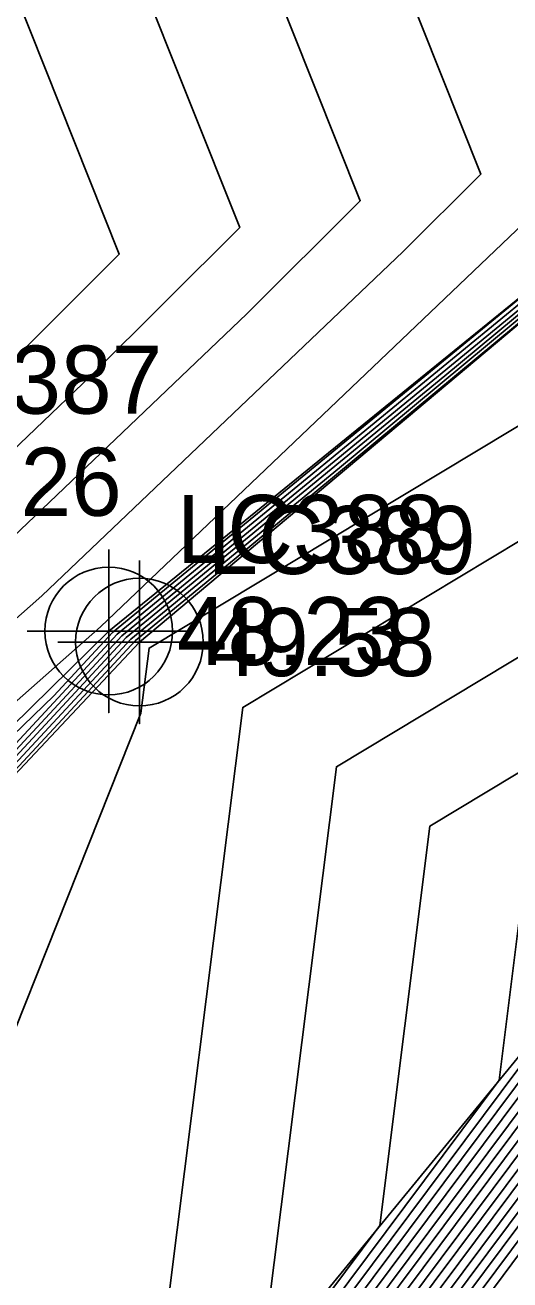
# Model space of a CAD drawing. Extents: x 2188792 to 2191981, y 386090 to 389710.
# Drawn here: x 2190670.05 to 2190687.86, y 388423.85 to 388469.93 of the extents above; entities that cross this region are included whole.
import ezdxf

# ---------------------------------------------------------------- set-up
doc = ezdxf.new("R2010")
doc.units = 0
for name, color, linetype in [('DTM Contours Major', 7, 'Continuous'), ('DTM Contours Minor', 7, 'Continuous'), ('Exist DTM Breakline', 7, 'Continuous'), ('Exist DTM Breakline Cogo Elevation', 7, 'Continuous'), ('Exist DTM Breakline Cogo Number', 7, 'Continuous'), ('Exist DTM Breakline Cogo Point CELL', 7, 'Continuous'), ('Exist DTM Breakline Underwater', 7, 'Continuous'), ('Exist DTM Breakline Underwater Cogo Elevation', 7, 'Continuous'), ('Exist DTM Breakline Underwater Cogo Number', 7, 'Continuous'), ('Exist DTM Breakline Underwater Cogo Point CELL', 7, 'Continuous'), ('Exist DTM Regular Point Underwater Cogo Elevation', 7, 'Continuous'), ('Exist DTM Regular Point Underwater Cogo Number', 7, 'Continuous')]:
    doc.layers.add(name, color=color, linetype=linetype)

msp = doc.modelspace()

# ---------------------------------------------------------------- linework, layer by layer
at = {"layer": 'DTM Contours Major'}
for points in [[(2190678.699, 388420.503), (2190681.482, 388442.694), (2190694.241, 388450.369), (2190704.746, 388463.018), (2190708.08, 388465.334), (2190714.617, 388474.204), (2190716.506, 388476.141), (2190733.415, 388497.23), (2190738.811, 388503.959), (2190745.77, 388511.223), (2190764.767, 388531.995)], [(2190766.105, 388531.453), (2190747.401, 388509.22), (2190746.852, 388508.518), (2190736.585, 388496.621), (2190735.774, 388495.576), (2190719.013, 388476.054), (2190716.36, 388472.634), (2190709.489, 388462.136), (2190708.546, 388460.818), (2190693.38, 388437.592), (2190692.105, 388435.824), (2190691.003, 388434.343), (2190676.602, 388415.066)], [(2190767.103, 388530.576), (2190751.996, 388512.619), (2190748, 388507.51), (2190739.633, 388497.814), (2190736.942, 388494.345), (2190723.278, 388478.431), (2190717.718, 388471.263), (2190712.114, 388462.701), (2190709.912, 388459.624), (2190697.638, 388440.828), (2190693.252, 388434.745), (2190689.461, 388429.649), (2190678.051, 388414.376)], [(2190768.101, 388529.699), (2190756.592, 388516.018), (2190749.149, 388506.502), (2190742.681, 388499.007), (2190738.11, 388493.115), (2190727.544, 388480.808), (2190719.076, 388469.893), (2190714.739, 388463.266), (2190711.278, 388458.431), (2190701.897, 388444.065), (2190694.399, 388433.666), (2190687.918, 388424.954), (2190679.5, 388413.687)], [(2190681.805, 388524.783), (2190676.852, 388503.933), (2190675.537, 388485.332), (2190678.813, 388484.461), (2190686.792, 388464.456), (2190683.94, 388461.61), (2190670.667, 388448.971), (2190659.018, 388438.677), (2190657.325, 388437.298), (2190655.579, 388438.897), (2190629.322, 388428.078), (2190649.117, 388428.193), (2190632.97, 388413.45)], [(2190753.173, 388524.611), (2190744.564, 388514.235), (2190743.493, 388513.013), (2190730.276, 388499.234), (2190726.347, 388494.639), (2190709.9, 388477.28), (2190702.537, 388471.15), (2190696.934, 388466.563), (2190685.466, 388457.044), (2190673.765, 388447.445), (2190664.06, 388437), (2190658.474, 388431.603), (2190642.824, 388414.506)]]:
    msp.add_lwpolyline(points, dxfattribs=at)
at = {"layer": 'DTM Contours Minor'}
for points in [[(2190675.429, 388537.007), (2190675.77, 388518.801), (2190672.926, 388506.827), (2190671.147, 388481.665), (2190675.579, 388480.487), (2190682.363, 388463.477), (2190678.198, 388459.321), (2190668.519, 388450.104), (2190660.025, 388442.598), (2190657.309, 388440.386), (2190654.507, 388442.95), (2190618.17, 388427.977), (2190621.705, 388437.705), (2190635.106, 388470.845), (2190659.217, 388502.974), (2190637.115, 388501.664), (2190625.332, 388507.503), (2190628.392, 388525.457)], [(2190693.873, 388536.747), (2190684.704, 388498.145), (2190684.317, 388492.666), (2190685.281, 388492.409), (2190695.651, 388466.413), (2190695.425, 388466.187), (2190692.519, 388463.421), (2190673.264, 388447.624), (2190671.107, 388445.302), (2190657.468, 388432.125), (2190655.857, 388430.365), (2190646.78, 388421.798)], [(2190669.319, 388535.097), (2190669.736, 388512.819), (2190669, 388509.721), (2190666.758, 388477.998), (2190672.345, 388476.512), (2190677.934, 388462.499), (2190672.456, 388457.032), (2190666.371, 388451.238), (2190661.031, 388446.519), (2190657.292, 388443.474), (2190653.436, 388447.004), (2190624.345, 388435.017), (2190637.056, 388469.987), (2190650.379, 388488.637), (2190665.453, 388508.725), (2190639.031, 388507.158), (2190629.717, 388511.774), (2190632.135, 388525.967)], [(2190676.022, 388415.342), (2190691.62, 388436.221), (2190691.646, 388436.256), (2190691.676, 388436.298), (2190707.999, 388461.295), (2190708.439, 388461.91), (2190715.817, 388473.183), (2190717.307, 388475.103), (2190735.306, 388496.068), (2190735.366, 388496.144), (2190736.586, 388497.558), (2190744.419, 388507.327), (2190746.412, 388509.407), (2190752.06, 388515.583), (2190765.706, 388531.804)], [(2190676.312, 388415.204), (2190691.312, 388435.282), (2190691.876, 388436.04), (2190692.528, 388436.945), (2190708.272, 388461.056), (2190708.964, 388462.023), (2190716.088, 388472.908), (2190718.16, 388475.578), (2190735.54, 388495.822), (2190735.975, 388496.383), (2190744.964, 388506.798), (2190746.289, 388508.45), (2190746.625, 388508.801), (2190747.581, 388509.846), (2190765.906, 388531.629)], [(2190766.305, 388531.278), (2190748.32, 388509.9), (2190747.082, 388508.316), (2190737.194, 388496.86), (2190736.007, 388495.33), (2190719.866, 388476.529), (2190716.632, 388472.36), (2190710.014, 388462.249), (2190708.819, 388460.579), (2190694.231, 388438.239), (2190692.334, 388435.608), (2190690.695, 388433.404), (2190676.892, 388414.928)], [(2190766.504, 388531.102), (2190749.239, 388510.579), (2190747.311, 388508.115), (2190737.804, 388497.098), (2190736.241, 388495.083), (2190720.719, 388477.004), (2190716.903, 388472.086), (2190710.539, 388462.362), (2190709.092, 388460.34), (2190695.083, 388438.887), (2190692.564, 388435.393), (2190690.386, 388432.465), (2190677.182, 388414.79)], [(2190766.704, 388530.927), (2190750.158, 388511.259), (2190747.541, 388507.913), (2190738.414, 388497.337), (2190736.475, 388494.837), (2190721.572, 388477.48), (2190717.175, 388471.812), (2190711.064, 388462.475), (2190709.365, 388460.102), (2190695.935, 388439.534), (2190692.793, 388435.177), (2190690.078, 388431.526), (2190677.471, 388414.652)], [(2190687.839, 388530.765), (2190680.778, 388501.039), (2190679.927, 388488.999), (2190682.047, 388488.435), (2190691.221, 388465.434), (2190689.682, 388463.899), (2190672.815, 388447.837), (2190658.012, 388434.756), (2190657.342, 388434.21), (2190656.65, 388434.843), (2190646.251, 388430.558), (2190654.091, 388430.603), (2190634.238, 388412.477)], [(2190766.903, 388530.751), (2190751.077, 388511.939), (2190747.771, 388507.711), (2190739.023, 388497.576), (2190736.708, 388494.591), (2190722.425, 388477.955), (2190717.446, 388471.538), (2190711.589, 388462.588), (2190709.638, 388459.863), (2190696.786, 388440.181), (2190693.023, 388434.961), (2190689.769, 388430.587), (2190677.761, 388414.514)], [(2190767.302, 388530.4), (2190752.915, 388513.298), (2190748.23, 388507.308), (2190740.242, 388498.053), (2190737.176, 388494.099), (2190724.131, 388478.906), (2190717.99, 388470.989), (2190712.639, 388462.814), (2190710.185, 388459.386), (2190698.49, 388441.476), (2190693.482, 388434.529), (2190689.152, 388428.71), (2190678.341, 388414.238)], [(2190767.502, 388530.225), (2190753.834, 388513.978), (2190748.46, 388507.107), (2190740.852, 388498.292), (2190737.409, 388493.853), (2190724.984, 388479.381), (2190718.261, 388470.715), (2190713.164, 388462.927), (2190710.458, 388459.147), (2190699.341, 388442.123), (2190693.711, 388434.314), (2190688.844, 388427.771), (2190678.631, 388414.101)], [(2190767.702, 388530.049), (2190754.753, 388514.658), (2190748.689, 388506.905), (2190741.462, 388498.53), (2190737.643, 388493.607), (2190725.838, 388479.857), (2190718.533, 388470.441), (2190713.689, 388463.04), (2190710.731, 388458.909), (2190700.193, 388442.77), (2190693.94, 388434.098), (2190688.535, 388426.832), (2190678.921, 388413.963)], [(2190767.901, 388529.874), (2190755.672, 388515.338), (2190748.919, 388506.703), (2190742.071, 388498.769), (2190737.877, 388493.361), (2190726.691, 388480.332), (2190718.804, 388470.167), (2190714.214, 388463.153), (2190711.004, 388458.67), (2190701.045, 388443.417), (2190694.17, 388433.882), (2190688.227, 388425.893), (2190679.21, 388413.825)], [(2190768.3, 388529.523), (2190757.511, 388516.697), (2190749.378, 388506.3), (2190743.291, 388499.246), (2190738.344, 388492.869), (2190728.397, 388481.283), (2190719.348, 388469.619), (2190715.264, 388463.379), (2190711.551, 388458.193), (2190702.748, 388444.712), (2190694.629, 388433.451), (2190687.61, 388424.015), (2190679.79, 388413.549)], [(2190674.831, 388419.267), (2190678.042, 388444.871), (2190695.124, 388455.147), (2190702.527, 388464.062), (2190708.526, 388468.228), (2190713.467, 388474.932), (2190719.667, 388481.292), (2190732.762, 388497.625), (2190736.941, 388502.837), (2190745.556, 388511.828), (2190760.483, 388528.15)], [(2190675.442, 388415.618), (2190683.082, 388425.844), (2190684.922, 388440.516), (2190693.358, 388445.591), (2190706.964, 388461.975), (2190707.634, 388462.44), (2190709.87, 388465.474), (2190715.274, 388473.731), (2190715.6, 388474.152), (2190719.83, 388479.078), (2190734.067, 388496.834), (2190740.68, 388505.082), (2190745.984, 388510.617), (2190761.018, 388527.057)], [(2190755.524, 388526.127), (2190747.633, 388516.616), (2190744.915, 388513.644), (2190731.333, 388499.469), (2190730.805, 388498.81), (2190729.15, 388496.746), (2190710.017, 388477.116), (2190709.864, 388476.91), (2190708.198, 388475.753), (2190699.248, 388468.3), (2190697.119, 388466.556), (2190681.595, 388453.672), (2190673.932, 388447.385), (2190661.711, 388434.233), (2190658.809, 388431.429), (2190639.209, 388410.018)], [(2190661.909, 388413.553), (2190666.214, 388424.362), (2190674.303, 388444.668), (2190674.602, 388447.049), (2190696.007, 388459.925), (2190700.309, 388465.105), (2190708.972, 388471.122), (2190712.317, 388475.66), (2190722.828, 388486.443), (2190732.11, 388498.02), (2190735.072, 388501.714), (2190745.343, 388512.433), (2190756.2, 388524.306)], [(2190750.823, 388523.095), (2190743.939, 388514.8), (2190739.641, 388509.895), (2190729.842, 388499.679), (2190718.971, 388486.968), (2190709.891, 388477.385), (2190705.827, 388474), (2190696.75, 388466.57), (2190689.337, 388460.417), (2190673.598, 388447.505), (2190666.409, 388439.768), (2190658.138, 388431.777), (2190647.168, 388419.793)], [(2190748.472, 388521.58), (2190743.314, 388515.364), (2190735.788, 388506.777), (2190729.408, 388500.125), (2190711.596, 388479.297), (2190709.883, 388477.489), (2190709.116, 388476.851), (2190696.566, 388466.576), (2190693.208, 388463.789), (2190673.431, 388447.564), (2190668.758, 388442.535), (2190657.803, 388431.951), (2190651.513, 388425.079), (2190636.429, 388410.843)], [(2190675.732, 388415.48), (2190687.465, 388431.185), (2190688.362, 388438.338), (2190692.475, 388440.813), (2190700.526, 388450.507), (2190707.726, 388461.534), (2190707.914, 388461.797), (2190715.545, 388473.457), (2190716.454, 388474.627), (2190728.208, 388488.318), (2190734.72, 388496.439), (2190742.55, 388506.205), (2190746.198, 388510.012), (2190756.539, 388521.32)], [(2190650.447, 388411.504), (2190657.675, 388429.651), (2190659.144, 388431.256), (2190659.362, 388431.466), (2190674.099, 388447.326), (2190677.723, 388450.299), (2190690.307, 388460.743), (2190696.89, 388464.703), (2190698.09, 388466.149), (2190709.418, 388474.016), (2190711.167, 388476.388), (2190725.989, 388491.595), (2190731.457, 388498.415), (2190733.202, 388500.591), (2190745.129, 388513.038), (2190751.917, 388520.461)], [(2190657.276, 388446.562), (2190662.037, 388450.44), (2190664.223, 388452.372), (2190666.713, 388454.744), (2190673.505, 388461.52), (2190669.11, 388472.538), (2190662.368, 388474.331), (2190664.345, 388502.303), (2190640.065, 388468.316), (2190630.52, 388442.056), (2190652.365, 388451.057), (2190657.276, 388446.562)]]:
    msp.add_lwpolyline(points, dxfattribs=at)
at = {"layer": 'Exist DTM Breakline'}
for points in [[(2190562.442, 388270.056), (2190592.552, 388300.841), (2190622.991, 388348.012), (2190655.878, 388392.695), (2190691.635, 388436.266), (2190715.121, 388473.885), (2190746.669, 388508.678), (2190779.529, 388550.766), (2190810.094, 388591.723), (2190838.625, 388638.055)], [(2190638.618, 388409.389), (2190674.249, 388447.272), (2190709.907, 388477.186), (2190744.772, 388514.048)]]:
    msp.add_lwpolyline(points, dxfattribs=at)
at = {"layer": 'Exist DTM Breakline Cogo Point CELL'}
msp.add_lwpolyline([(2190674.249, 388450.272), (2190674.249, 388444.272), (2190674.249, 388447.272), (2190677.249, 388447.272), (2190671.249, 388447.272)], dxfattribs=at)
msp.add_circle((2190674.249, 388447.272), 2.344, dxfattribs=at)
at = {"layer": 'Exist DTM Breakline Underwater'}
msp.add_lwpolyline([(2190635.952, 388411.161), (2190673.121, 388447.675), (2190709.881, 388477.513), (2190741.446, 388517.05), (2190777.128, 388553.237)], dxfattribs=at)
at = {"layer": 'Exist DTM Breakline Underwater Cogo Point CELL'}
msp.add_lwpolyline([(2190673.121, 388450.675), (2190673.121, 388444.675), (2190673.121, 388447.675), (2190676.121, 388447.675), (2190670.121, 388447.675)], dxfattribs=at)
msp.add_circle((2190673.121, 388447.675), 2.344, dxfattribs=at)

# ---------------------------------------------------------------- texts
at = {"layer": 'Exist DTM Breakline Cogo Elevation'}
msp.add_text('49.58', height=2.5, dxfattribs=at).set_placement((2190676.749, 388446.022))
at = {"layer": 'Exist DTM Breakline Cogo Number'}
msp.add_text('LC389', height=2.5, dxfattribs=at).set_placement((2190676.749, 388449.772))
at = {"layer": 'Exist DTM Breakline Underwater Cogo Elevation'}
msp.add_text('48.23', height=2.5, dxfattribs=at).set_placement((2190675.621, 388446.425))
at = {"layer": 'Exist DTM Breakline Underwater Cogo Number'}
msp.add_text('LC388', height=2.5, dxfattribs=at).set_placement((2190675.621, 388450.175))
at = {"layer": 'Exist DTM Regular Point Underwater Cogo Elevation'}
msp.add_text('47.26', height=2.5, dxfattribs=at).set_placement((2190665.234, 388451.908))
at = {"layer": 'Exist DTM Regular Point Underwater Cogo Number'}
msp.add_text('LC387', height=2.5, dxfattribs=at).set_placement((2190665.234, 388455.658))

doc.saveas('drawing.dxf')
